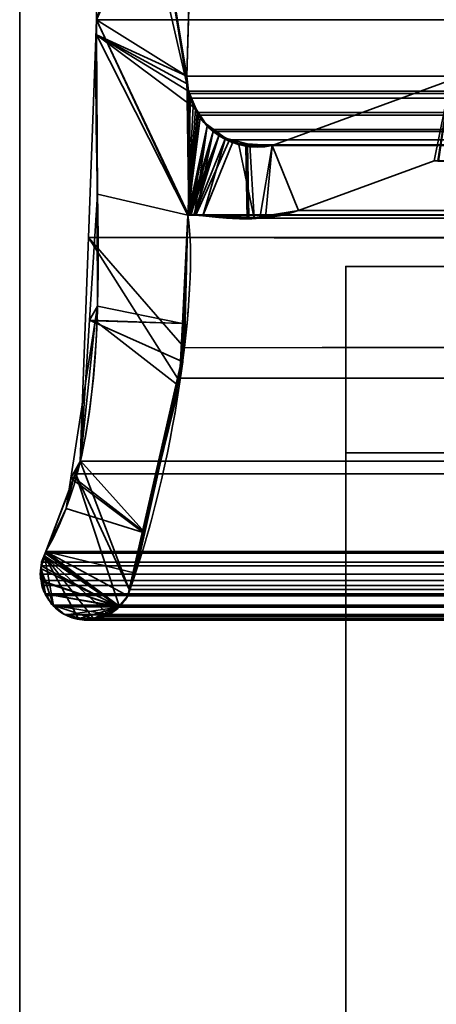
# Model space of a CAD drawing. Header units: millimetres. Extents: x -587 to 3688, y -115 to 120.
# Tile 719 of 960: x 2487.5 to 2491.97, y -7.91 to 2.65. Entities that reach past the tile are written whole.
import ezdxf

# ---------------------------------------------------------------- set-up
doc = ezdxf.new("R2010")
doc.units = ezdxf.units.MM
doc.layers.add('151', color=7, linetype='Continuous', true_color=0xffffff)

# ---------------------------------------------------------------- blocks, each defined once
blk = doc.blocks.new('UG_SURFACE_003')
at = {"layer": '151', "color": 252, "linetype": 'Continuous', "lineweight": 35}
for points in [[(3687.5, -40, 2198), (3687.5, 110, 2198), (2312.5, 110, 2198), (2312.5, -40, 2198)], [(2462.5, -40, 2048), (2462.5, 110, 2048), (3537.5, 110, 2048), (3537.5, -40, 2048)]]:
    blk.add_3dface(points, dxfattribs=at)
blk = doc.blocks.new('UG_SURFACE_087')
at = {"layer": '151', "color": 43, "linetype": 'Continuous', "lineweight": 35}
for points in [[(2491, 0, 2017), (2491, -49, 2017), (3509, -49, 2017), (3509, 0, 2017)], [(2491, 0, 2), (2530, 0, 951.5), (2556, 0, 948)], [(2556, 0, 948), (2582, 0, 951.5), (3509, 0, 2), (2491, 0, 2)], [(2491, 0, 2), (2491, 0, 2017), (2530, 0, 1186.5), (2530, 0, 951.5)], [(2491, 0, 2017), (2556, 0, 1190), (2530, 0, 1186.5)], [(2582, 0, 1186.5), (2556, 0, 1190), (2491, 0, 2017), (3509, 0, 2017)], [(2491, 0, 2017), (2491, 0, 2), (2491, -19.5, 23.5), (2491, -19.5, 24.884)], [(2491, -49, 2017), (2491, 0, 2017), (2491, -20.732, 30.5), (2491, -33.268, 30.5)], [(2491, -20.732, 30.5), (2491, 0, 2017), (2491, -19.5, 24.884)], [(2491, 0, 2), (3509, 0, 2), (3509, -2), (2491, -2)], [(2491, -19.5, 23.5), (2491, 0, 2), (2491, -2), (2491, -23.5, 12.5)], [(2491, -47), (2491, -2), (3509, -2), (3509, -47)], [(2491, -2), (2491, -47), (2491, -30.5, 12.5), (2491, -23.5, 12.5)]]:
    blk.add_3dface(points, dxfattribs=at)
blk = doc.blocks.new('UG_SURFACE_093')
at = {"layer": '151', "color": 252, "linetype": 'Continuous', "lineweight": 35}
for points in [[(2486, -46.92, 2022.5), (3514, -46.92, 2022.5), (3514, 13.92, 2022.5), (2486, 13.92, 2022.5)], [(2487.5, -46.92, 2021), (2487.5, 13.92, 2021), (3512.5, 13.92, 2021), (3512.5, -46.92, 2021)]]:
    blk.add_3dface(points, dxfattribs=at)
blk = doc.blocks.new('UG_SURFACE_095')
at = {"layer": '151', "color": 7, "linetype": 'Continuous', "lineweight": 35}
for points in [[(2489.312, 1.878, 2019.188), (2488.411, 7.354, 2020.089), (2488.368, 6.018, 2020.132), (2488.372, 5.961, 2020.128)], [(2488.411, 7.354, 2020.089), (2489.299, 1.959, 2019.201), (2489.295, 2.041, 2019.205)], [(2488.411, 7.354, 2020.089), (2489.312, 1.878, 2019.188), (2489.299, 1.959, 2019.201)], [(2489.295, 2.041, 2019.205), (2489.377, 4.971, 2019.122), (2488.411, 7.354, 2020.089)], [(2488.325, 2.646, -7), (2489.573, 6.41, -7), (2489.411, 5.124, -7), (2489.403, 5.089, -7)], [(2489.573, 6.41, -7), (2488.325, 2.646, -7), (2488.372, 5.961, -7)], [(2488.325, 2.646, 2020.175), (2488.372, 5.961, 2020.128), (2488.372, 5.961, -7), (2488.325, 2.646, -7)], [(2488.372, 5.961, 2020.128), (2488.325, 2.646, 2020.175), (2488.326, 2.485, 2020.174), (2489.312, 1.878, 2019.188)], [(2489.403, 5.089, -7), (2489.377, 4.971, -7), (2488.325, 2.646, -7)], [(2489.377, 4.971, -7), (2489.295, 2.041, -7), (2488.326, 2.485, -7), (2488.325, 2.646, -7)], [(2489.295, 2.041, -7), (2489.377, 4.971, -7), (2489.377, 4.971, 2019.122), (2489.295, 2.041, 2019.205)], [(2488.325, 2.646, -7), (2488.326, 2.485, -7), (2488.326, 2.485, 2020.174)], [(2488.326, 2.485, 2020.174), (2488.325, 2.646, 2020.175), (2488.325, 2.646, -7)], [(2488.336, 0.776, 2020.164), (2488.326, 2.485, -7), (2488.335, -0.426, -7)], [(2488.336, 0.776, 2020.164), (2488.326, 2.485, 2020.174), (2488.326, 2.485, -7)], [(2488.326, 2.485, -7), (2489.312, 1.878, -7), (2489.396, 1.688, -7)], [(2488.326, 2.485, -7), (2489.295, 2.041, -7), (2489.299, 1.959, -7)], [(2489.299, 1.959, -7), (2489.312, 1.878, -7), (2488.326, 2.485, -7)], [(2489.396, 1.688, -7), (2489.439, 1.592, -7), (2489.307, 0.55, -7), (2488.326, 2.485, -7)], [(2488.335, -0.426, -7), (2488.326, 2.485, -7), (2489.307, 0.55, -7), (2489.248, -0.613, -7)], [(2488.326, 2.485, 2020.174), (2489.307, 0.55, 2019.192), (2489.364, 1.719, 2019.136), (2489.312, 1.878, 2019.188)], [(2489.307, 0.55, 2019.192), (2488.326, 2.485, 2020.174), (2488.336, 0.776, 2020.164)], [(2489.299, 1.959, -7), (2489.295, 2.041, -7), (2489.295, 2.041, 2019.205), (2489.299, 1.959, 2019.201)], [(2489.299, 1.959, 2019.201), (2489.312, 1.878, 2019.188), (2489.312, 1.878, -7), (2489.299, 1.959, -7)], [(2490.21, 1.295, -7), (2492.127, 1.997, -7), (2491.949, 1.133, -7), (2490.492, 0.599, -7)], [(2490.492, 0.599, 2018.008), (2491.949, 1.133, 2016.551), (2492.127, 1.997, 2016.373), (2490.21, 1.295, 2018.29)], [(2492.127, 1.997, -7), (2490.21, 1.295, -7), (2490.21, 1.295, 2018.29), (2492.127, 1.997, 2016.373)], [(2491.99, 1.131, -7), (2491.949, 1.133, -7), (2492.127, 1.997, -7)], [(2492.127, 1.997, 2016.373), (2491.949, 1.133, 2016.551), (2491.99, 1.128, 2016.51)], [(2489.312, 1.878, -7), (2489.364, 1.719, 2019.136), (2489.387, 1.687, 2019.114)], [(2489.312, 1.878, -7), (2489.312, 1.878, 2019.188), (2489.364, 1.719, 2019.136)], [(2489.387, 1.687, 2019.114), (2489.396, 1.688, -7), (2489.312, 1.878, -7)], [(2489.387, 1.687, 2019.114), (2489.364, 1.719, 2019.136), (2489.307, 0.55, 2019.192)], [(2489.307, 0.55, 2019.192), (2489.514, 1.503, 2018.986), (2489.509, 1.51, 2018.991), (2489.387, 1.687, 2019.114)], [(2489.307, 0.55, -7), (2489.439, 1.592, -7), (2489.516, 1.518, -7)], [(2489.396, 1.688, -7), (2489.387, 1.687, 2019.114), (2489.509, 1.51, 2018.991)], [(2489.509, 1.51, 2018.991), (2489.439, 1.592, -7), (2489.396, 1.688, -7)], [(2489.509, 1.51, 2018.991), (2489.516, 1.518, -7), (2489.439, 1.592, -7)], [(2489.516, 1.518, -7), (2489.64, 1.401, -7), (2489.307, 0.55, -7)], [(2489.514, 1.503, 2018.986), (2489.307, 0.55, 2019.192), (2489.316, 0.553, 2019.184)], [(2489.316, 0.553, 2019.184), (2489.319, 0.554, 2019.181), (2489.514, 1.503, 2018.986)], [(2489.514, 1.503, 2018.986), (2489.319, 0.554, 2019.181), (2489.334, 0.553, 2019.166)], [(2489.334, 0.553, 2019.166), (2489.378, 0.55, 2019.122), (2489.514, 1.503, 2018.986)], [(2489.709, 1.376, 2018.791), (2489.514, 1.503, 2018.986), (2489.378, 0.55, 2019.122), (2489.468, 0.544, 2019.032)], [(2489.516, 1.518, -7), (2489.509, 1.51, 2018.991), (2489.514, 1.503, 2018.986)], [(2489.516, 1.518, -7), (2489.514, 1.503, 2018.986), (2489.709, 1.376, 2018.791)], [(2489.709, 1.376, 2018.791), (2489.64, 1.401, -7), (2489.516, 1.518, -7)], [(2489.316, 0.553, -7), (2489.307, 0.55, -7), (2489.64, 1.401, -7)], [(2489.334, 0.554, -7), (2489.316, 0.553, -7), (2489.316, 0.553, -7), (2489.64, 1.401, -7)], [(2489.64, 1.401, -7), (2489.37, 0.554, -7), (2489.334, 0.554, -7)], [(2489.378, 0.554, -7), (2489.37, 0.554, -7), (2489.64, 1.401, -7)], [(2489.378, 0.554, -7), (2489.64, 1.401, -7), (2489.709, 1.374, -7)], [(2489.709, 1.374, -7), (2489.929, 1.288, -7), (2489.944, 0.511, -7), (2489.378, 0.554, -7)], [(2489.468, 0.544, 2019.032), (2489.785, 1.327, 2018.715), (2489.709, 1.376, 2018.791)], [(2489.709, 1.376, 2018.791), (2489.709, 1.374, -7), (2489.64, 1.401, -7)], [(2489.709, 1.374, -7), (2489.709, 1.376, 2018.791), (2489.785, 1.327, 2018.715)], [(2489.709, 1.374, -7), (2489.785, 1.327, 2018.715), (2489.946, 1.315, 2018.554)], [(2489.946, 1.315, 2018.554), (2489.929, 1.288, -7), (2489.709, 1.374, -7)], [(2489.946, 1.315, 2018.554), (2489.785, 1.327, 2018.715), (2489.468, 0.544, 2019.032), (2489.962, 0.527, 2018.538)], [(2489.946, 1.315, 2018.554), (2489.945, 1.289, -7), (2489.929, 1.288, -7)], [(2489.961, 0.513, -7), (2489.929, 1.288, -7), (2489.945, 1.289, -7)], [(2489.961, 0.513, -7), (2489.944, 0.511, -7), (2489.929, 1.288, -7)], [(2489.945, 1.289, -7), (2489.946, 1.315, 2018.554), (2490.21, 1.295, 2018.29)], [(2489.945, 1.289, -7), (2490.21, 1.295, -7), (2490.492, 0.599, -7), (2489.961, 0.513, -7)], [(2490.21, 1.295, 2018.29), (2490.21, 1.295, -7), (2489.945, 1.289, -7)], [(2489.962, 0.527, 2018.538), (2490.139, 0.521, 2018.362), (2490.21, 1.295, 2018.29), (2489.946, 1.315, 2018.554)], [(2490.21, 1.295, 2018.29), (2490.139, 0.521, 2018.362), (2490.492, 0.599, 2018.008)], [(2491.949, 1.133, 2016.551), (2490.492, 0.599, 2018.008), (2490.492, 0.599, -7), (2491.949, 1.133, -7)], [(2491.949, 1.133, -7), (2491.99, 1.131, -7), (2491.99, 1.128, 2016.51)], [(2491.99, 1.128, 2016.51), (2491.949, 1.133, 2016.551), (2491.949, 1.133, -7)], [(2488.335, -0.426, -7), (2488.249, -0.578, 2020.251), (2488.336, 0.776, 2020.164)], [(2489.265, -0.613, 2019.234), (2489.307, 0.55, 2019.192), (2488.336, 0.776, 2020.164), (2488.249, -0.578, 2020.251)], [(2489.248, -0.613, -7), (2489.307, 0.55, -7), (2489.307, 0.55, 2019.192)], [(2489.307, 0.55, 2019.192), (2489.265, -0.613, 2019.234), (2489.248, -0.613, -7)], [(2489.307, 0.55, -7), (2489.316, 0.553, -7), (2489.316, 0.553, 2019.184)], [(2489.316, 0.553, 2019.184), (2489.307, 0.55, 2019.192), (2489.307, 0.55, -7)], [(2489.316, 0.553, -7), (2489.334, 0.554, -7), (2489.334, 0.553, 2019.166)], [(2489.334, 0.553, 2019.166), (2489.319, 0.554, 2019.181), (2489.316, 0.553, -7)], [(2489.319, 0.554, 2019.181), (2489.316, 0.553, 2019.184), (2489.316, 0.553, -7)], [(2489.316, 0.553, -7), (2489.316, 0.553, -7), (2489.316, 0.553, 2019.184)], [(2489.334, 0.554, -7), (2489.37, 0.554, -7), (2489.378, 0.55, 2019.122)], [(2489.378, 0.55, 2019.122), (2489.334, 0.553, 2019.166), (2489.334, 0.554, -7)], [(2489.37, 0.554, -7), (2489.378, 0.554, -7), (2489.378, 0.55, 2019.122)], [(2489.378, 0.554, -7), (2489.944, 0.511, -7), (2489.962, 0.527, 2018.538)], [(2489.962, 0.527, 2018.538), (2489.468, 0.544, 2019.032), (2489.378, 0.554, -7)], [(2489.468, 0.544, 2019.032), (2489.378, 0.55, 2019.122), (2489.378, 0.554, -7)], [(2489.961, 0.513, -7), (2490.492, 0.599, -7), (2490.492, 0.599, 2018.008)], [(2490.492, 0.599, 2018.008), (2490.139, 0.521, 2018.362), (2489.961, 0.513, -7)], [(2489.944, 0.511, -7), (2489.961, 0.513, -7), (2489.962, 0.527, 2018.538)], [(2490.139, 0.521, 2018.362), (2489.962, 0.527, 2018.538), (2489.961, 0.513, -7)], [(2488.335, -0.426, -7), (2488.31, -0.585, -7), (2488.249, -0.578, 2020.251)], [(2488.31, -0.585, -7), (2488.335, -0.426, -7), (2489.248, -0.613, -7)], [(2488.152, -2.085, 2020.348), (2488.31, -0.585, -7), (2488.049, -2.27, -7)], [(2489.214, -1.283, -7), (2488.827, -2.855, -7), (2488.049, -2.27, -7), (2488.31, -0.585, -7)], [(2488.152, -2.085, 2020.348), (2488.249, -0.578, 2020.251), (2488.31, -0.585, -7)], [(2488.249, -0.578, 2020.251), (2488.152, -2.085, 2020.348), (2488.842, -2.853, 2019.658), (2489.251, -1.025, 2019.249)], [(2489.251, -1.025, 2019.249), (2489.265, -0.613, 2019.234), (2488.249, -0.578, 2020.251)], [(2488.31, -0.585, -7), (2489.248, -0.613, -7), (2489.214, -1.283, -7)], [(2489.214, -1.283, -7), (2489.248, -0.613, -7), (2489.265, -0.613, 2019.234)], [(2489.265, -0.613, 2019.234), (2489.251, -1.025, 2019.249), (2489.214, -1.283, -7)], [(2489.251, -1.025, 2019.249), (2488.827, -2.855, -7), (2489.214, -1.283, -7)], [(2489.251, -1.025, 2019.249), (2488.842, -2.853, 2019.658), (2488.827, -2.855, -7)], [(2488.049, -2.27, -7), (2488.083, -2.265, 2020.417), (2488.152, -2.085, 2020.348)], [(2488.842, -2.853, 2019.658), (2488.152, -2.085, 2020.348), (2488.083, -2.265, 2020.417)], [(2487.782, -3.057, -7), (2487.782, -3.057, 2020.718), (2488.083, -2.265, 2020.417)], [(2488.083, -2.265, 2020.417), (2487.998, -2.598, -7), (2487.782, -3.057, -7)], [(2488.745, -3.289, 2019.755), (2488.842, -2.853, 2019.658), (2488.083, -2.265, 2020.417), (2487.782, -3.057, 2020.718)], [(2488.083, -2.265, 2020.417), (2488.049, -2.27, -7), (2487.998, -2.598, -7)], [(2488.827, -2.855, -7), (2487.998, -2.598, -7), (2488.049, -2.27, -7)], [(2487.782, -3.057, -7), (2487.998, -2.598, -7), (2488.827, -2.855, -7), (2488.66, -3.532, -7)], [(2488.66, -3.532, -7), (2488.827, -2.855, -7), (2488.842, -2.853, 2019.658)], [(2488.842, -2.853, 2019.658), (2488.745, -3.289, 2019.755), (2488.66, -3.532, -7)], [(2487.768, -3.103, -7), (2487.765, -3.104, 2020.735), (2487.782, -3.057, 2020.718)], [(2487.782, -3.057, 2020.718), (2487.765, -3.104, 2020.735), (2488.565, -3.642, 2019.935)], [(2487.782, -3.057, 2020.718), (2487.782, -3.057, -7), (2487.768, -3.103, -7)], [(2487.768, -3.103, -7), (2487.782, -3.057, -7), (2488.566, -3.648, -7)], [(2488.66, -3.532, -7), (2488.566, -3.648, -7), (2487.782, -3.057, -7)], [(2487.782, -3.057, 2020.718), (2488.565, -3.642, 2019.935), (2488.631, -3.58, 2019.87), (2488.66, -3.532, 2019.84)], [(2488.66, -3.532, 2019.84), (2488.745, -3.289, 2019.755), (2487.782, -3.057, 2020.718)], [(2487.765, -3.104, 2020.735), (2487.768, -3.103, -7), (2487.727, -3.239, -7)], [(2488.566, -3.648, -7), (2487.727, -3.239, -7), (2487.768, -3.103, -7)], [(2487.727, -3.239, -7), (2487.73, -3.201, 2020.77), (2487.765, -3.104, 2020.735)], [(2487.864, -3.638, 2020.636), (2487.765, -3.104, 2020.735), (2487.73, -3.201, 2020.77), (2487.728, -3.238, 2020.772)], [(2487.765, -3.104, 2020.735), (2487.864, -3.638, 2020.636), (2487.983, -3.733, 2020.517), (2488.124, -3.767, 2020.376)], [(2488.124, -3.767, 2020.376), (2488.232, -3.794, 2020.268), (2488.292, -3.776, 2020.208), (2487.765, -3.104, 2020.735)], [(2488.292, -3.776, 2020.208), (2488.451, -3.729, 2020.049), (2487.765, -3.104, 2020.735)], [(2488.451, -3.729, 2020.049), (2488.485, -3.718, 2020.015), (2488.565, -3.642, 2019.935), (2487.765, -3.104, 2020.735)], [(2487.727, -3.239, -7), (2487.723, -3.254, -7), (2487.733, -3.379, 2020.767)], [(2487.736, -3.38, -7), (2487.723, -3.254, -7), (2487.727, -3.239, -7), (2488.566, -3.648, -7)], [(2487.723, -3.254, -7), (2487.736, -3.38, -7), (2487.733, -3.379, 2020.767)], [(2487.724, -3.343, 2020.776), (2487.728, -3.238, 2020.772), (2487.727, -3.239, -7)], [(2487.728, -3.238, 2020.772), (2487.724, -3.343, 2020.776), (2487.733, -3.379, 2020.767)], [(2487.733, -3.379, 2020.767), (2487.724, -3.343, 2020.776), (2487.727, -3.239, -7)], [(2487.727, -3.239, -7), (2487.728, -3.238, 2020.772), (2487.73, -3.201, 2020.77)], [(2487.733, -3.379, 2020.767), (2487.761, -3.488, 2020.74), (2487.776, -3.513, 2020.724), (2487.728, -3.238, 2020.772)], [(2487.776, -3.513, 2020.724), (2487.843, -3.621, 2020.657), (2487.864, -3.638, 2020.636), (2487.728, -3.238, 2020.772)], [(2487.761, -3.488, 2020.74), (2487.733, -3.379, 2020.767), (2487.736, -3.38, -7)], [(2488.745, -3.289, 2019.755), (2488.66, -3.532, 2019.84), (2488.66, -3.532, -7)], [(2487.736, -3.38, -7), (2487.742, -3.437, -7), (2487.761, -3.488, 2020.74)], [(2488.566, -3.648, -7), (2487.782, -3.511, -7), (2487.742, -3.437, -7), (2487.736, -3.38, -7)], [(2487.742, -3.437, -7), (2487.782, -3.511, -7), (2487.776, -3.513, 2020.724)], [(2487.776, -3.513, 2020.724), (2487.761, -3.488, 2020.74), (2487.742, -3.437, -7)], [(2487.843, -3.621, 2020.657), (2487.776, -3.513, 2020.724), (2487.782, -3.511, -7)], [(2487.782, -3.511, -7), (2487.839, -3.616, -7), (2487.843, -3.621, 2020.657)], [(2488.566, -3.648, -7), (2487.865, -3.638, -7), (2487.839, -3.616, -7), (2487.782, -3.511, -7)], [(2488.631, -3.58, 2019.87), (2488.565, -3.642, 2019.935), (2488.566, -3.648, -7)], [(2488.566, -3.648, -7), (2488.66, -3.532, -7), (2488.66, -3.532, 2019.84)], [(2488.66, -3.532, 2019.84), (2488.631, -3.58, 2019.87), (2488.566, -3.648, -7)], [(2487.839, -3.616, -7), (2487.865, -3.638, -7), (2487.864, -3.638, 2020.636)], [(2487.864, -3.638, 2020.636), (2487.843, -3.621, 2020.657), (2487.839, -3.616, -7)], [(2487.983, -3.733, 2020.517), (2487.864, -3.638, 2020.636), (2487.865, -3.638, -7)], [(2487.865, -3.638, -7), (2487.983, -3.733, -7), (2487.983, -3.733, 2020.517)], [(2487.865, -3.638, -7), (2488.447, -3.728, -7), (2488.364, -3.773, -7), (2488.293, -3.78, -7)], [(2487.865, -3.638, -7), (2488.566, -3.648, -7), (2488.543, -3.676, -7), (2488.447, -3.728, -7)], [(2488.125, -3.775, -7), (2487.983, -3.733, -7), (2487.865, -3.638, -7), (2488.293, -3.78, -7)], [(2488.447, -3.728, -7), (2488.543, -3.676, -7), (2488.565, -3.642, 2019.935)], [(2488.565, -3.642, 2019.935), (2488.485, -3.718, 2020.015), (2488.447, -3.728, -7)], [(2488.543, -3.676, -7), (2488.566, -3.648, -7), (2488.565, -3.642, 2019.935)], [(2487.983, -3.733, -7), (2488.125, -3.775, -7), (2488.124, -3.767, 2020.376)], [(2488.124, -3.767, 2020.376), (2487.983, -3.733, 2020.517), (2487.983, -3.733, -7)], [(2488.232, -3.794, 2020.268), (2488.124, -3.767, 2020.376), (2488.125, -3.775, -7)], [(2488.125, -3.775, -7), (2488.181, -3.792, -7), (2488.232, -3.794, 2020.268)], [(2488.293, -3.78, -7), (2488.181, -3.792, -7), (2488.125, -3.775, -7)], [(2488.181, -3.792, -7), (2488.293, -3.78, -7), (2488.292, -3.776, 2020.208)], [(2488.292, -3.776, 2020.208), (2488.232, -3.794, 2020.268), (2488.181, -3.792, -7)], [(2488.451, -3.729, 2020.049), (2488.292, -3.776, 2020.208), (2488.364, -3.773, -7)], [(2488.292, -3.776, 2020.208), (2488.293, -3.78, -7), (2488.364, -3.773, -7)], [(2488.364, -3.773, -7), (2488.447, -3.728, -7), (2488.451, -3.729, 2020.049)], [(2488.485, -3.718, 2020.015), (2488.451, -3.729, 2020.049), (2488.447, -3.728, -7)]]:
    blk.add_3dface(points, dxfattribs=at)
blk = doc.blocks.new('UG_SURFACE_096')
at = {"layer": '151', "color": 7, "linetype": 'Continuous', "lineweight": 35}
for points in [[(2489.377, 4.971, 2019.122), (2489.295, 2.041, 2019.205), (2488.325, 2.646, 2020.175), (2488.372, 5.961, 2020.128)], [(3511.675, 2.646, 2020.175), (3511.628, 5.961, 2020.128), (2488.372, 5.961, 2020.128), (2488.325, 2.646, 2020.175)], [(2489.295, 2.041, 2019.205), (2489.377, 4.971, 2019.122), (3510.623, 4.971, 2019.122), (3510.705, 2.041, 2019.205)], [(2488.239, 0.311, 2020.261), (2488.325, 2.646, 2020.175), (2489.307, 0.55, 2019.192), (2489.27, -0.872, 2019.23)], [(3511.669, 1.073, 2020.169), (2488.325, 2.646, 2020.175), (2488.239, 0.311, 2020.261)], [(2488.325, 2.646, 2020.175), (2489.295, 2.041, 2019.205), (2489.315, 0.553, 2019.185), (2489.312, 0.552, 2019.188)], [(2489.312, 0.552, 2019.188), (2489.307, 0.55, 2019.192), (2488.325, 2.646, 2020.175)], [(3511.669, 1.073, 2020.169), (3511.675, 2.646, 2020.175), (2488.325, 2.646, 2020.175)], [(2489.315, 0.553, 2019.185), (2489.295, 2.041, 2019.205), (2489.312, 1.878, 2019.188)], [(2489.295, 2.041, 2019.205), (3510.705, 2.041, 2019.205), (3510.688, 1.878, 2019.188), (2489.312, 1.878, 2019.188)], [(2490.21, 1.295, 2018.29), (2492.127, 1.997, 2016.373), (2491.949, 1.133, 2016.551), (2490.492, 0.599, 2018.008)], [(2492.127, 1.997, 2016.373), (2490.21, 1.295, 2018.29), (3509.79, 1.295, 2018.29), (3507.873, 1.997, 2016.373)], [(2491.997, 1.13, 2016.503), (2491.949, 1.133, 2016.551), (2492.127, 1.997, 2016.373)], [(2489.315, 0.553, 2019.185), (2489.312, 1.878, 2019.188), (2489.319, 1.853, 2019.181)], [(2489.312, 1.878, 2019.188), (3510.688, 1.878, 2019.188), (3510.679, 1.855, 2019.179)], [(3510.679, 1.855, 2019.179), (2489.319, 1.853, 2019.181), (2489.312, 1.878, 2019.188)], [(2489.319, 1.853, 2019.181), (2489.331, 1.806, 2019.169), (2489.315, 0.553, 2019.185)], [(2489.315, 0.553, 2019.185), (2489.331, 1.806, 2019.169), (2489.405, 1.65, 2019.095)], [(2489.331, 1.806, 2019.169), (2489.319, 1.853, 2019.181), (3510.679, 1.855, 2019.179)], [(2489.331, 1.806, 2019.169), (3510.679, 1.855, 2019.179), (3510.612, 1.671, 2019.111)], [(2489.331, 1.806, 2019.169), (3510.612, 1.671, 2019.111), (3510.596, 1.65, 2019.096)], [(3510.596, 1.65, 2019.096), (2489.405, 1.65, 2019.095), (2489.331, 1.806, 2019.169)], [(2489.405, 1.65, 2019.095), (2489.419, 1.621, 2019.082), (2489.315, 0.553, 2019.185)], [(2489.315, 0.553, 2019.185), (2489.419, 1.621, 2019.082), (2489.557, 1.469, 2018.943), (2489.579, 1.445, 2018.921)], [(2489.405, 1.65, 2019.095), (3510.596, 1.65, 2019.096), (3510.493, 1.51, 2018.993)], [(2489.419, 1.621, 2019.082), (2489.405, 1.65, 2019.095), (3510.493, 1.51, 2018.993)], [(2489.419, 1.621, 2019.082), (3510.493, 1.51, 2018.993), (3510.442, 1.475, 2018.943)], [(3510.442, 1.475, 2018.943), (2489.557, 1.469, 2018.943), (2489.419, 1.621, 2019.082)], [(2489.321, 0.553, 2019.179), (2489.315, 0.553, 2019.185), (2489.579, 1.445, 2018.921)], [(2489.341, 0.552, 2019.159), (2489.321, 0.553, 2019.179), (2489.579, 1.445, 2018.921)], [(2489.579, 1.445, 2018.921), (2489.393, 0.549, 2019.107), (2489.341, 0.552, 2019.159)], [(2489.393, 0.549, 2019.107), (2489.579, 1.445, 2018.921), (2489.754, 1.356, 2018.746)], [(2489.579, 1.445, 2018.921), (2489.557, 1.469, 2018.943), (3510.442, 1.475, 2018.943)], [(2489.579, 1.445, 2018.921), (3510.442, 1.475, 2018.943), (3510.257, 1.345, 2018.757)], [(2489.579, 1.445, 2018.921), (3510.257, 1.345, 2018.757), (3510.249, 1.343, 2018.749)], [(3510.249, 1.343, 2018.749), (2489.754, 1.356, 2018.746), (2489.579, 1.445, 2018.921)], [(2489.754, 1.356, 2018.746), (2489.854, 1.305, 2018.646), (2490.018, 0.519, 2018.481), (2489.393, 0.549, 2019.107)], [(2489.854, 1.305, 2018.646), (2489.754, 1.356, 2018.746), (3510.249, 1.343, 2018.749)], [(2489.97, 1.302, 2018.53), (2489.854, 1.305, 2018.646), (3510.249, 1.343, 2018.749)], [(2490.018, 0.519, 2018.481), (2489.854, 1.305, 2018.646), (2489.97, 1.302, 2018.53)], [(3510.249, 1.343, 2018.749), (3510.029, 1.3, 2018.529), (2489.97, 1.302, 2018.53)], [(2489.97, 1.302, 2018.53), (2490.21, 1.295, 2018.29), (2490.077, 0.516, 2018.423), (2490.018, 0.519, 2018.481)], [(2489.97, 1.302, 2018.53), (3510.029, 1.3, 2018.529), (3509.92, 1.279, 2018.42)], [(2490.21, 1.295, 2018.29), (2489.97, 1.302, 2018.53), (3509.92, 1.279, 2018.42)], [(2490.492, 0.599, 2018.008), (2490.077, 0.516, 2018.423), (2490.21, 1.295, 2018.29)], [(3509.92, 1.279, 2018.42), (3509.79, 1.295, 2018.29), (2490.21, 1.295, 2018.29)], [(2488.239, 0.311, 2020.261), (3511.714, 0.31, 2020.214), (3511.669, 1.073, 2020.169)], [(3508.051, 1.133, 2016.551), (3509.508, 0.599, 2018.008), (2490.492, 0.599, 2018.008), (2491.949, 1.133, 2016.551)], [(3508.051, 1.133, 2016.551), (2491.949, 1.133, 2016.551), (2491.997, 1.13, 2016.503)], [(2489.27, -0.872, 2019.23), (3510.693, 0.55, 2019.192), (3510.687, -0.424, 2019.187)], [(2489.27, -0.872, 2019.23), (2489.307, 0.55, 2019.192), (3510.693, 0.55, 2019.192)], [(2489.312, 0.552, 2019.188), (3510.688, 0.552, 2019.188), (3510.693, 0.55, 2019.192), (2489.307, 0.55, 2019.192)], [(3510.685, 0.553, 2019.185), (2489.312, 0.552, 2019.188), (2489.315, 0.553, 2019.185)], [(3510.685, 0.553, 2019.185), (3510.688, 0.552, 2019.188), (2489.312, 0.552, 2019.188)], [(2489.315, 0.553, 2019.185), (2489.321, 0.553, 2019.179), (3510.679, 0.553, 2019.179)], [(3510.679, 0.553, 2019.179), (3510.685, 0.553, 2019.185), (2489.315, 0.553, 2019.185)], [(2489.321, 0.553, 2019.179), (2489.341, 0.552, 2019.159), (3510.659, 0.552, 2019.159)], [(3510.659, 0.552, 2019.159), (3510.679, 0.553, 2019.179), (2489.321, 0.553, 2019.179)], [(2489.341, 0.552, 2019.159), (2489.393, 0.549, 2019.107), (3510.607, 0.55, 2019.107)], [(3510.607, 0.55, 2019.107), (3510.659, 0.552, 2019.159), (2489.341, 0.552, 2019.159)], [(3509.982, 0.522, 2018.482), (3510.607, 0.55, 2019.107), (2489.393, 0.549, 2019.107)], [(2489.393, 0.549, 2019.107), (2490.018, 0.519, 2018.481), (3509.982, 0.522, 2018.482)], [(2490.077, 0.516, 2018.423), (3509.508, 0.599, 2018.008), (3509.899, 0.518, 2018.399)], [(2490.077, 0.516, 2018.423), (2490.492, 0.599, 2018.008), (3509.508, 0.599, 2018.008)], [(3509.899, 0.518, 2018.399), (3509.982, 0.522, 2018.482), (2490.018, 0.519, 2018.481)], [(3509.899, 0.518, 2018.399), (2490.018, 0.519, 2018.481), (2490.077, 0.516, 2018.423)], [(2489.195, -1.199, 2019.305), (2488.675, -3.466, 2019.825), (2488.151, -2.089, 2020.349), (2488.239, 0.311, 2020.261)], [(3511.857, -2.122, 2020.357), (2488.239, 0.311, 2020.261), (2488.151, -2.089, 2020.349)], [(2489.27, -0.872, 2019.23), (2489.195, -1.199, 2019.305), (2488.239, 0.311, 2020.261)], [(3511.857, -2.122, 2020.357), (3511.714, 0.31, 2020.214), (2488.239, 0.311, 2020.261)], [(3510.687, -0.424, 2019.187), (2489.195, -1.199, 2019.305), (2489.27, -0.872, 2019.23)], [(3510.687, -0.424, 2019.187), (3510.8, -1.207, 2019.3), (2489.195, -1.199, 2019.305)], [(3510.913, -1.993, 2019.413), (2488.675, -3.466, 2019.825), (2489.195, -1.199, 2019.305)], [(2489.195, -1.199, 2019.305), (3510.8, -1.207, 2019.3), (3510.913, -1.993, 2019.413)], [(3510.913, -1.993, 2019.413), (3511.322, -3.467, 2019.822), (2488.675, -3.466, 2019.825)], [(2488.1, -2.223, 2020.4), (2488.151, -2.089, 2020.349), (2488.675, -3.466, 2019.825)], [(2488.151, -2.089, 2020.349), (2488.1, -2.223, 2020.4), (3511.897, -2.225, 2020.397)], [(2488.151, -2.089, 2020.349), (3511.897, -2.225, 2020.397), (3511.857, -2.122, 2020.357)], [(2488.57, -3.651, 2019.929), (2488.563, -3.656, 2019.937), (2487.782, -3.057, 2020.718), (2488.1, -2.223, 2020.4)], [(3511.897, -2.225, 2020.397), (2488.1, -2.223, 2020.4), (2487.782, -3.057, 2020.718)], [(2487.782, -3.057, 2020.718), (3512.218, -3.057, 2020.718), (3511.897, -2.225, 2020.397)], [(2488.1, -2.223, 2020.4), (2488.675, -3.466, 2019.825), (2488.66, -3.532, 2019.84), (2488.57, -3.651, 2019.929)], [(2487.775, -3.074, 2020.725), (2487.782, -3.057, 2020.718), (2488.563, -3.656, 2019.937)], [(2487.775, -3.074, 2020.725), (3512.225, -3.074, 2020.725), (3512.218, -3.057, 2020.718), (2487.782, -3.057, 2020.718)], [(2488.563, -3.656, 2019.937), (2487.732, -3.212, 2020.768), (2487.736, -3.172, 2020.763), (2487.775, -3.074, 2020.725)], [(3512.264, -3.172, 2020.763), (3512.225, -3.074, 2020.725), (2487.775, -3.074, 2020.725), (2487.736, -3.172, 2020.763)], [(2487.73, -3.367, 2020.77), (2487.721, -3.302, 2020.779), (2487.732, -3.212, 2020.768), (2488.563, -3.656, 2019.937)], [(3512.279, -3.302, 2020.779), (2487.732, -3.212, 2020.768), (2487.721, -3.302, 2020.779)], [(2487.736, -3.172, 2020.763), (2487.732, -3.212, 2020.768), (3512.268, -3.212, 2020.768)], [(3512.279, -3.302, 2020.779), (3512.268, -3.212, 2020.768), (2487.732, -3.212, 2020.768)], [(2487.736, -3.172, 2020.763), (3512.268, -3.212, 2020.768), (3512.264, -3.172, 2020.763)], [(2487.721, -3.302, 2020.779), (2487.73, -3.367, 2020.77), (3512.27, -3.367, 2020.77), (3512.279, -3.302, 2020.779)], [(2487.774, -3.513, 2020.726), (2487.738, -3.421, 2020.762), (2487.73, -3.367, 2020.77), (2488.563, -3.656, 2019.937)], [(3512.244, -3.476, 2020.744), (2487.73, -3.367, 2020.77), (2487.738, -3.421, 2020.762)], [(3512.244, -3.476, 2020.744), (3512.262, -3.421, 2020.762), (2487.73, -3.367, 2020.77)], [(3512.262, -3.421, 2020.762), (3512.27, -3.367, 2020.77), (2487.73, -3.367, 2020.77)], [(2487.738, -3.421, 2020.762), (2487.774, -3.513, 2020.726), (3512.225, -3.51, 2020.725)], [(3512.225, -3.51, 2020.725), (3512.244, -3.476, 2020.744), (2487.738, -3.421, 2020.762)], [(2488.66, -3.532, 2019.84), (2488.675, -3.466, 2019.825), (3511.322, -3.467, 2019.822)], [(3511.322, -3.467, 2019.822), (3511.34, -3.532, 2019.84), (2488.66, -3.532, 2019.84)], [(3512.174, -3.6, 2020.674), (3512.225, -3.51, 2020.725), (2487.774, -3.513, 2020.726)], [(2488.563, -3.656, 2019.937), (2487.859, -3.634, 2020.641), (2487.78, -3.528, 2020.72), (2487.774, -3.513, 2020.726)], [(3512.174, -3.6, 2020.674), (2487.774, -3.513, 2020.726), (2487.78, -3.528, 2020.72)], [(2487.78, -3.528, 2020.72), (2487.859, -3.634, 2020.641), (3512.142, -3.636, 2020.642)], [(3512.142, -3.636, 2020.642), (3512.174, -3.6, 2020.674), (2487.78, -3.528, 2020.72)], [(2488.57, -3.651, 2019.929), (3511.34, -3.532, 2019.84), (3511.43, -3.651, 2019.929)], [(2488.57, -3.651, 2019.929), (2488.66, -3.532, 2019.84), (3511.34, -3.532, 2019.84)], [(2487.873, -3.652, 2020.627), (2487.859, -3.634, 2020.641), (2488.563, -3.656, 2019.937)], [(3512.129, -3.651, 2020.629), (2487.859, -3.634, 2020.641), (2487.873, -3.652, 2020.627)], [(3512.129, -3.651, 2020.629), (3512.142, -3.636, 2020.642), (2487.859, -3.634, 2020.641)], [(3512.129, -3.651, 2020.629), (2487.873, -3.652, 2020.627), (2487.983, -3.733, 2020.517)], [(2488.563, -3.656, 2019.937), (2487.999, -3.738, 2020.5), (2487.983, -3.733, 2020.517), (2487.873, -3.652, 2020.627)], [(2487.983, -3.733, 2020.517), (3512.017, -3.733, 2020.517), (3512.129, -3.651, 2020.629)], [(2488.139, -3.777, 2020.361), (2487.999, -3.738, 2020.5), (2488.563, -3.656, 2019.937)], [(2488.294, -3.776, 2020.206), (2488.197, -3.793, 2020.303), (2488.139, -3.777, 2020.361), (2488.563, -3.656, 2019.937)], [(2488.294, -3.776, 2020.206), (2488.563, -3.656, 2019.937), (2488.44, -3.738, 2020.06)], [(2488.563, -3.656, 2019.937), (3511.437, -3.656, 2019.937), (3511.56, -3.738, 2020.06), (2488.44, -3.738, 2020.06)], [(3511.43, -3.651, 2019.929), (2488.563, -3.656, 2019.937), (2488.57, -3.651, 2019.929)], [(3511.43, -3.651, 2019.929), (3511.437, -3.656, 2019.937), (2488.563, -3.656, 2019.937)], [(2487.999, -3.738, 2020.5), (3512.001, -3.738, 2020.5), (3512.017, -3.733, 2020.517), (2487.983, -3.733, 2020.517)], [(2488.139, -3.777, 2020.361), (3511.861, -3.777, 2020.361), (3512.001, -3.738, 2020.5), (2487.999, -3.738, 2020.5)], [(3511.803, -3.793, 2020.303), (2488.139, -3.777, 2020.361), (2488.197, -3.793, 2020.303)], [(3511.803, -3.793, 2020.303), (3511.861, -3.777, 2020.361), (2488.139, -3.777, 2020.361)], [(2488.197, -3.793, 2020.303), (3511.706, -3.776, 2020.206), (3511.803, -3.793, 2020.303)], [(2488.197, -3.793, 2020.303), (2488.294, -3.776, 2020.206), (3511.706, -3.776, 2020.206)], [(2488.44, -3.738, 2020.06), (2488.416, -3.754, 2020.084), (2488.294, -3.776, 2020.206)], [(3511.584, -3.754, 2020.084), (2488.294, -3.776, 2020.206), (2488.416, -3.754, 2020.084)], [(3511.584, -3.754, 2020.084), (3511.706, -3.776, 2020.206), (2488.294, -3.776, 2020.206)], [(2488.416, -3.754, 2020.084), (3511.56, -3.738, 2020.06), (3511.584, -3.754, 2020.084)], [(2488.416, -3.754, 2020.084), (2488.44, -3.738, 2020.06), (3511.56, -3.738, 2020.06)]]:
    blk.add_3dface(points, dxfattribs=at)

msp = doc.modelspace()

# ---------------------------------------------------------------- linework, layer by layer
at = {"layer": '151', "color": 252, "linetype": 'Continuous', "lineweight": -3, "true_color": 0x939598}
for p, q in [((2487.5, -46.92, 2021), (2487.5, 13.92, 2021)), ((2489.378, 4.971, 2019.122), (2489.295, 2.041, 2019.205)), ((2489.295, 2.041, -7), (2489.378, 4.971, -7)), ((2489.378, 4.971, 2019.122), (2489.295, 2.041, 2019.205)), ((2488.325, 2.646, 2020.175), (2488.325, 2.646, -7)), ((3511.675, 2.646, 2020.175), (2488.325, 2.646, 2020.175)), ((2489.295, 2.041, 2019.205), (3510.705, 2.041, 2019.205)), ((2489.295, 2.041, -7), (2489.295, 2.041, 2019.205)), ((2490.21, 1.295, -7), (2492.127, 1.997, -7)), ((2490.21, 1.295, 2018.29), (2492.127, 1.997, 2016.373)), ((2490.21, 1.295, 2018.29), (2492.127, 1.997, 2016.373)), ((2489.312, 1.878, 2019.188), (3510.688, 1.878, 2019.188)), ((2489.312, 1.878, -7), (2489.312, 1.878, 2019.188)), ((2490.21, 1.295, 2018.29), (3509.79, 1.295, 2018.29)), ((2490.21, 1.295, -7), (2490.21, 1.295, 2018.29)), ((2491.949, 1.133, -7), (2490.492, 0.599, -7)), ((2491.949, 1.133, 2016.551), (2490.492, 0.599, 2018.008)), ((2490.492, 0.599, 2018.008), (2491.949, 1.133, 2016.551)), ((3508.051, 1.133, 2016.551), (2491.949, 1.133, 2016.551)), ((2491.949, 1.133, 2016.551), (2491.949, 1.133, -7)), ((3510.693, 0.55, 2019.193), (2489.307, 0.55, 2019.193)), ((2489.307, 0.55, 2019.193), (2489.307, 0.55, -7)), ((3509.508, 0.599, 2018.008), (2490.492, 0.599, 2018.008)), ((2490.492, 0.599, 2018.008), (2490.492, 0.599, -7)), ((2491, 0, 2017), (2491, -49, 2017)), ((2491, 0, 2), (2491, -2)), ((2491, 0, 2017), (3509, 0, 2017)), ((2491, 0, 2017), (2491, 0, 2)), ((2491, 0, 2), (3509, 0, 2)), ((2491, -2), (3509, -2)), ((2491, -2), (2491, -47)), ((2487.782, -3.057, 2020.718), (2487.782, -3.057, -7)), ((3512.218, -3.057, 2020.718), (2487.782, -3.057, 2020.718)), ((3511.34, -3.532, 2019.84), (2488.66, -3.532, 2019.84)), ((2488.66, -3.532, 2019.84), (2488.66, -3.532, -7)), ((2487.983, -3.733, 2020.517), (2487.983, -3.733, -7)), ((3512.017, -3.733, 2020.517), (2487.983, -3.733, 2020.517))]:
    msp.add_line(p, q, dxfattribs=at)
for points in [[(2487.782, -3.057, 2020.718), (2488.59, -1.668, 2019.91), (2488.268, 0.67, 2020.232), (2488.325, 2.646, 2020.175)], [(2488.325, 2.646, -7), (2488.268, 0.67, -7), (2488.59, -1.668, -7), (2487.782, -3.057, -7)], [(2489.312, 1.878, 2019.188), (2489.3, 1.932, 2019.2), (2489.295, 1.986, 2019.205), (2489.295, 2.041, 2019.205)], [(2489.295, 2.041, -7), (2489.295, 1.986, -7), (2489.3, 1.932, -7), (2489.312, 1.878, -7)], [(2490.21, 1.295, 2018.29), (2489.801, 1.208, 2018.699), (2489.399, 1.469, 2019.101), (2489.312, 1.878, 2019.188)], [(2489.312, 1.878, -7), (2489.399, 1.469, -7), (2489.801, 1.208, -7), (2490.21, 1.295, -7)], [(2491.949, 1.133, 2016.551), (2492.04, 1.149, 2016.46), (2492.133, 1.11, 2016.367), (2492.186, 1.033, 2016.314)], [(2491.949, 1.133, -7), (2492.04, 1.149, -7), (2492.133, 1.11, -7), (2492.186, 1.033, -7)], [(2489.307, 0.55, 2019.193), (2489.422, -0.261, 2019.078), (2489.16, -2.167, 2019.34), (2488.66, -3.532, 2019.84)], [(2488.66, -3.532, -7), (2489.16, -2.167, -7), (2489.422, -0.261, -7), (2489.307, 0.55, -7)], [(2489.307, 0.55, 2019.193), (2489.362, 0.589, 2019.138), (2489.957, 0.409, 2018.543), (2490.492, 0.599, 2018.008)], [(2489.307, 0.55, -7), (2489.362, 0.589, -7), (2489.957, 0.409, -7), (2490.492, 0.599, -7)], [(2487.782, -3.057, -7), (2487.65, -3.299, -7), (2487.741, -3.602, -7), (2487.983, -3.733, -7)], [(2487.782, -3.057, 2020.718), (2487.65, -3.299, 2020.85), (2487.741, -3.602, 2020.759), (2487.983, -3.733, 2020.517)], [(2487.983, -3.733, 2020.517), (2488.226, -3.865, 2020.274), (2488.529, -3.774, 2019.971), (2488.66, -3.532, 2019.84)], [(2487.983, -3.733, -7), (2488.226, -3.865, -7), (2488.529, -3.774, -7), (2488.66, -3.532, -7)]]:
    msp.add_open_spline(points, degree=3, dxfattribs=at)
for points, knots in [([(2488.325, 2.646, 2020.175), (2488.297, 1.667, 2020.203), (2488.357, 0.687, 2020.143), (2488.329, -0.774, 2020.171), (2488.302, -1.258, 2020.198), (2488.142, -2.209, 2020.358), (2488.006, -2.672, 2020.494), (2487.782, -3.057, 2020.718)], [0, 0, 0, 0, 0.5, 0.5, 0.75, 0.75, 1, 1, 1, 1]), ([(2489.312, 1.878, 2019.188), (2489.31, 1.885, 2019.19), (2489.309, 1.892, 2019.191), (2489.306, 1.905, 2019.194), (2489.305, 1.912, 2019.195), (2489.303, 1.926, 2019.197), (2489.302, 1.933, 2019.198), (2489.3, 1.946, 2019.2), (2489.3, 1.953, 2019.2), (2489.298, 1.967, 2019.202), (2489.298, 1.974, 2019.202), (2489.297, 1.988, 2019.203), (2489.296, 1.995, 2019.204), (2489.295, 2.015, 2019.205), (2489.295, 2.028, 2019.205), (2489.295, 2.041, 2019.205)], [0, 0, 0, 0, 0.127034, 0.127034, 0.254067, 0.254067, 0.381101, 0.381101, 0.508134, 0.508134, 0.635167, 0.635167, 0.762198, 0.762198, 1, 1, 1, 1]), ([(2490.21, 1.295, 2018.29), (2490.093, 1.27, 2018.407), (2489.97, 1.273, 2018.53), (2489.758, 1.331, 2018.742), (2489.664, 1.377, 2018.836), (2489.52, 1.492, 2018.98), (2489.464, 1.551, 2019.036), (2489.383, 1.676, 2019.117), (2489.352, 1.738, 2019.148), (2489.323, 1.83, 2019.177), (2489.317, 1.854, 2019.183), (2489.312, 1.878, 2019.188)], [0, 0, 0, 0, 0.336418, 0.336418, 0.611476, 0.611476, 0.80217, 0.80217, 0.949507, 0.949507, 1, 1, 1, 1]), ([(2491.949, 1.133, 2016.551), (2491.986, 1.139, 2016.514), (2492.024, 1.137, 2016.476), (2492.089, 1.116, 2016.411), (2492.118, 1.101, 2016.382), (2492.159, 1.067, 2016.341), (2492.173, 1.051, 2016.327), (2492.186, 1.033, 2016.314)], [0, 0, 0, 0, 0.441696, 0.441696, 0.790152, 0.790152, 1, 1, 1, 1]), ([(2488.66, -3.532, 2019.84), (2488.891, -2.903, 2019.609), (2489.054, -2.231, 2019.446), (2489.231, -1.202, 2019.269), (2489.278, -0.854, 2019.222), (2489.336, -0.154, 2019.164), (2489.357, 0.196, 2019.143), (2489.307, 0.55, 2019.193)], [0, 0, 0, 0, 0.5, 0.5, 0.75, 0.75, 1, 1, 1, 1]), ([(2489.307, 0.55, 2019.193), (2489.31, 0.551, 2019.19), (2489.312, 0.552, 2019.188), (2489.327, 0.556, 2019.173), (2489.339, 0.556, 2019.161), (2489.4, 0.554, 2019.1), (2489.448, 0.547, 2019.052), (2489.689, 0.518, 2018.811), (2489.884, 0.502, 2018.616), (2490.216, 0.526, 2018.284), (2490.356, 0.551, 2018.144), (2490.492, 0.599, 2018.008)], [0, 0, 0, 0, 0.006369, 0.006369, 0.037203, 0.037203, 0.159144, 0.159144, 0.647754, 0.647754, 1, 1, 1, 1]), ([(2487.782, -3.057, 2020.718), (2487.763, -3.091, 2020.737), (2487.747, -3.13, 2020.753), (2487.726, -3.213, 2020.774), (2487.721, -3.258, 2020.779), (2487.722, -3.342, 2020.778), (2487.728, -3.383, 2020.772), (2487.748, -3.459, 2020.752), (2487.762, -3.495, 2020.738), (2487.805, -3.576, 2020.695), (2487.838, -3.618, 2020.662), (2487.907, -3.686, 2020.593), (2487.944, -3.712, 2020.556), (2487.983, -3.733, 2020.517)], [0, 0, 0, 0, 0.152091, 0.152091, 0.305606, 0.305606, 0.44559, 0.44559, 0.586962, 0.586962, 0.797034, 0.797034, 1, 1, 1, 1]), ([(2487.983, -3.733, 2020.517), (2488.051, -3.77, 2020.449), (2488.125, -3.79, 2020.375), (2488.271, -3.797, 2020.229), (2488.346, -3.784, 2020.154), (2488.471, -3.731, 2020.029), (2488.524, -3.697, 2019.976), (2488.604, -3.618, 2019.896), (2488.635, -3.578, 2019.865), (2488.66, -3.532, 2019.84)], [0, 0, 0, 0, 0.298689, 0.298689, 0.60048, 0.60048, 0.832685, 0.832685, 1, 1, 1, 1])]:
    msp.add_open_spline(points, degree=3, knots=knots, dxfattribs=at)

# ---------------------------------------------------------------- block references
for name in ['UG_SURFACE_093', 'UG_SURFACE_003', 'UG_SURFACE_087', 'UG_SURFACE_095', 'UG_SURFACE_096']:
    msp.add_blockref(name, (0, 0), dxfattribs=at)

doc.saveas('drawing.dxf')
